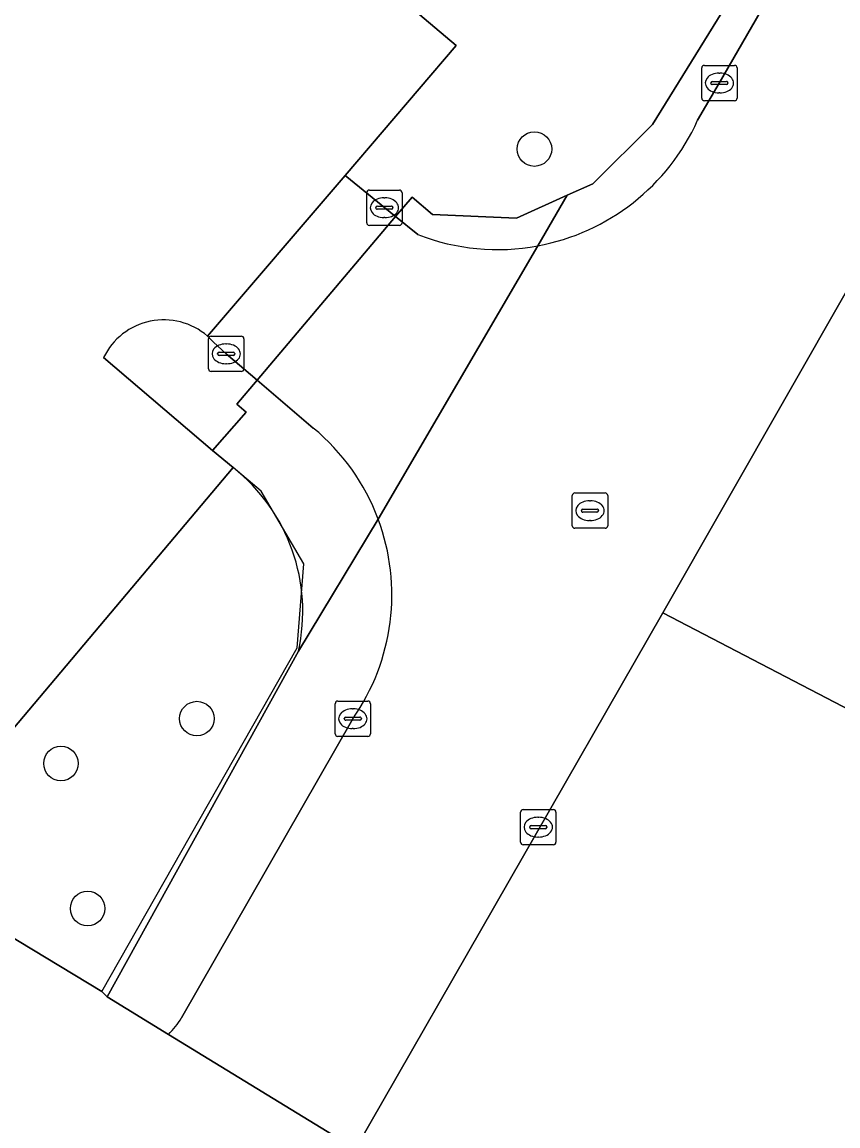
# Model space of a CAD drawing. Extents: x 156412 to 157779, y 382335 to 383768.
# Drawn here: x 157349.85 to 157372.92, y 382640.97 to 382672.19 of the extents above; entities that cross this region are included whole.
import ezdxf

# ---------------------------------------------------------------- set-up
doc = ezdxf.new("R2010")
doc.units = 0
for name, color, linetype in [('IMGEO_Berm_groen', 7, 'Continuous'), ('IMGEO_Boom', 7, 'Continuous'), ('IMGEO_Erf', 7, 'Continuous'), ('IMGEO_Groenvoorziening', 7, 'Continuous'), ('IMGEO_Haag', 7, 'Continuous'), ('IMGEO_Hek', 7, 'Continuous'), ('IMGEO_Kolk', 7, 'Continuous'), ('IMGEO_Rijbaan_lokaal_gesloten', 7, 'Continuous'), ('IMGEO_Rijbaan_lokaal_open', 7, 'Continuous'), ('IMGEO_Rioolput', 7, 'Continuous'), ('IMGEO_Voetpad_open', 7, 'Continuous')]:
    doc.layers.add(name, color=color, linetype=linetype)

msp = doc.modelspace()

# ---------------------------------------------------------------- linework, layer by layer
at = {"layer": 'IMGEO_Berm_groen'}
for points in [[(157396.305, 382640.74), (157396.255, 382640.767), (157396.205, 382640.793), (157367.964, 382655.481), (157359.275, 382640.327), (157353.987, 382643.561), (157352.251, 382644.622), (157352.104, 382644.777), (157324.886, 382661.236), (157324.823, 382661.274), (157312.793, 382671.421), (157303.073, 382679.648), (157299.709, 382685.284), (157297.721, 382690.716), (157294.2, 382709.269), (157294.086, 382711.624), (157294.376, 382713.781), (157295.116, 382716.549), (157295.696, 382718.191), (157296.275, 382719.865), (157293.68, 382714.447)], [(157368.95, 382669.415), (157369.563, 382670.468), (157370.996, 382672.975), (157370.245, 382673.459), (157367.669, 382669.296), (157365.983, 382667.622), (157365.263, 382667.296), (157364.427, 382665.864)], [(157365.263, 382667.296), (157363.826, 382666.646), (157361.45, 382666.755), (157360.876, 382667.243), (157360.411, 382666.694), (157361.039, 382666.183)], [(157364.427, 382665.864), (157365.263, 382667.296)]]:
    msp.add_lwpolyline(points, dxfattribs=at)
for centre, radius, start, end in [((157363.294, 382671.964), 6.204, 280.5256, 335.7452), ((157363.291, 382671.947), 6.188, 248.6616, 280.5807)]:
    msp.add_arc(centre, radius, start, end, dxfattribs=at)
at = {"layer": 'IMGEO_Boom'}
for centre in [(157364.334, 382668.602), (157354.792, 382652.494), (157350.948, 382651.225), (157351.702, 382647.122)]:
    msp.add_circle(centre, 0.489, dxfattribs=at)
at = {"layer": 'IMGEO_Erf'}
for points in [[(157355.088, 382663.312), (157358.983, 382667.857), (157362.118, 382671.535), (157360.615, 382672.804), (157361.442, 382673.786), (157364.925, 382677.918), (157379.763, 382695.522), (157380.245, 382696.093), (157381.75, 382698.713), (157381.685, 382698.763), (157415.079, 382738.399), (157415.309, 382738.197), (157415.393, 382738.296), (157415.274, 382738.408), (157419.068, 382742.612), (157419.234, 382742.783), (157419.031, 382742.962), (157427.248, 382752.265), (157427.371, 382752.156), (157427.729, 382752.571)], [(157347.01, 382649.155), (157355.817, 382659.592), (157355.235, 382660.081), (157352.153, 382662.705)]]:
    msp.add_lwpolyline(points, dxfattribs=at)
msp.add_arc((157353.853, 382661.884), 1.888, 49.1382, 154.2315, dxfattribs=at)
at = {"layer": 'IMGEO_Groenvoorziening'}
msp.add_lwpolyline([(157362.118, 382671.535), (157358.983, 382667.857), (157360.411, 382666.694), (157360.876, 382667.243), (157361.45, 382666.755), (157363.826, 382666.646), (157365.263, 382667.296), (157365.983, 382667.622), (157367.669, 382669.296), (157370.245, 382673.459), (157364.925, 382677.918), (157361.442, 382673.786), (157360.615, 382672.804)], close=True, dxfattribs=at)
msp.add_lwpolyline([(157355.817, 382659.592), (157347.01, 382649.155), (157338.788, 382656.216), (157337.166, 382654.288), (157327.286, 382662.565), (157328.87, 382664.419), (157328.101, 382665.059), (157324.886, 382661.236), (157352.104, 382644.777), (157352.251, 382644.622), (157357.662, 382654.398)], dxfattribs=at)
msp.add_arc((157352.591, 382655.521), 5.194, 347.5094, 51.6025, dxfattribs=at)
at = {"layer": 'IMGEO_Haag'}
msp.add_lwpolyline([(157355.817, 382659.592), (157347.01, 382649.155), (157338.788, 382656.216), (157337.166, 382654.288), (157327.286, 382662.565), (157328.87, 382664.419), (157328.101, 382665.059), (157325.002, 382661.374), (157312.925, 382671.582), (157312.793, 382671.421), (157324.823, 382661.274), (157352.104, 382644.777), (157352.251, 382644.622), (157357.662, 382654.398)], dxfattribs=at)
msp.add_arc((157352.591, 382655.521), 5.194, 347.5094, 51.6025, dxfattribs=at)
at = {"layer": 'IMGEO_Hek'}
for points in [[(157365.263, 382667.296), (157365.983, 382667.622), (157367.669, 382669.296), (157370.245, 382673.459)], [(157312.793, 382671.421), (157324.823, 382661.274), (157352.104, 382644.777)], [(157360.411, 382666.694), (157360.876, 382667.243), (157361.45, 382666.755), (157363.826, 382666.646), (157365.263, 382667.296)], [(157356.494, 382662.063), (157360.411, 382666.694)], [(157355.235, 382660.081), (157356.181, 382661.163), (157355.919, 382661.384), (157356.494, 382662.063)], [(157355.817, 382659.592), (157355.235, 382660.081)], [(157352.104, 382644.777), (157357.627, 382654.494), (157357.814, 382656.871), (157356.604, 382658.931), (157355.817, 382659.592)]]:
    msp.add_lwpolyline(points, dxfattribs=at)
at = {"layer": 'IMGEO_Kolk'}
for p, q in [((157369.065, 382670.043), (157369.065, 382670.895)), ((157369.14, 382670.969), (157369.992, 382670.969)), ((157370.066, 382670.895), (157370.066, 382670.043)), ((157369.324, 382670.463), (157369.324, 382670.475)), ((157369.367, 382670.512), (157369.765, 382670.512)), ((157369.553, 382670.749), (157369.578, 382670.749)), ((157369.808, 382670.475), (157369.808, 382670.463)), ((157369.762, 382670.426), (157369.364, 382670.426)), ((157369.576, 382670.189), (157369.551, 382670.189)), ((157369.992, 382669.969), (157369.14, 382669.969)), ((157359.592, 382666.516), (157359.592, 382667.368)), ((157359.667, 382667.442), (157360.519, 382667.442)), ((157360.593, 382667.368), (157360.593, 382666.516)), ((157360.08, 382667.222), (157360.105, 382667.222)), ((157359.851, 382666.936), (157359.851, 382666.948)), ((157360.289, 382666.899), (157359.891, 382666.899)), ((157359.894, 382666.985), (157360.292, 382666.985)), ((157360.335, 382666.948), (157360.335, 382666.936)), ((157360.519, 382666.442), (157359.667, 382666.442)), ((157360.103, 382666.662), (157360.078, 382666.662)), ((157355.194, 382663.31), (157356.046, 382663.31)), ((157355.119, 382662.384), (157355.119, 382663.236)), ((157355.607, 382663.09), (157355.632, 382663.09)), ((157356.12, 382663.236), (157356.12, 382662.384)), ((157355.378, 382662.804), (157355.378, 382662.816)), ((157355.816, 382662.767), (157355.418, 382662.767)), ((157355.421, 382662.853), (157355.819, 382662.853)), ((157355.862, 382662.816), (157355.862, 382662.804)), ((157355.63, 382662.53), (157355.605, 382662.53)), ((157356.046, 382662.31), (157355.194, 382662.31)), ((157358.774, 382652.99), (157359.626, 382652.99)), ((157358.699, 382652.064), (157358.699, 382652.916)), ((157359.187, 382652.77), (157359.212, 382652.77)), ((157359.7, 382652.916), (157359.7, 382652.064)), ((157358.958, 382652.484), (157358.958, 382652.496)), ((157359.396, 382652.447), (157358.998, 382652.447)), ((157359.001, 382652.533), (157359.399, 382652.533)), ((157359.442, 382652.496), (157359.442, 382652.484)), ((157359.21, 382652.21), (157359.185, 382652.21)), ((157359.626, 382651.99), (157358.774, 382651.99)), ((157364.018, 382649.924), (157364.87, 382649.924)), ((157363.943, 382648.998), (157363.943, 382649.85)), ((157364.431, 382649.704), (157364.456, 382649.704)), ((157364.944, 382649.85), (157364.944, 382648.998)), ((157364.202, 382649.418), (157364.202, 382649.43)), ((157364.64, 382649.381), (157364.242, 382649.381)), ((157364.245, 382649.467), (157364.643, 382649.467)), ((157364.686, 382649.43), (157364.686, 382649.418)), ((157364.454, 382649.144), (157364.429, 382649.144)), ((157364.87, 382648.924), (157364.018, 382648.924))]:
    msp.add_line(p, q, dxfattribs=at)
for points in [[(157369.065, 382670.043), (157369.065, 382670.895)], [(157369.14, 382670.969), (157369.992, 382670.969)], [(157370.066, 382670.895), (157370.066, 382670.043)], [(157369.992, 382669.969), (157369.14, 382669.969)], [(157359.592, 382666.516), (157359.592, 382667.368)], [(157359.667, 382667.442), (157360.519, 382667.442)], [(157360.593, 382667.368), (157360.593, 382666.516)], [(157360.519, 382666.442), (157359.667, 382666.442)], [(157355.194, 382663.31), (157356.046, 382663.31)], [(157355.119, 382662.384), (157355.119, 382663.236)], [(157356.12, 382663.236), (157356.12, 382662.384)], [(157356.046, 382662.31), (157355.194, 382662.31)], [(157358.774, 382652.99), (157359.626, 382652.99)], [(157358.699, 382652.064), (157358.699, 382652.916)], [(157359.7, 382652.916), (157359.7, 382652.064)], [(157359.626, 382651.99), (157358.774, 382651.99)], [(157364.018, 382649.924), (157364.87, 382649.924)], [(157363.943, 382648.998), (157363.943, 382649.85)], [(157364.944, 382649.85), (157364.944, 382648.998)], [(157364.87, 382648.924), (157364.018, 382648.924)]]:
    msp.add_lwpolyline(points, dxfattribs=at)
for centre, radius, start, end in [((157369.142, 382670.893), 0.0765, 91.552, 178.448), ((157369.142, 382670.893), 0.0765, 91.552, 178.448), ((157369.99, 382670.893), 0.0765, 1.552, 88.448), ((157369.99, 382670.893), 0.0765, 1.552, 88.448), ((157369.364, 382670.472), 0.0403, 85.8775, 175.7526), ((157369.769, 382670.474), 0.0386, 1.7309, 96.639), ((157369.361, 382670.462), 0.0366, 178.938, 274.7102), ((157369.765, 382670.469), 0.043, 264.8664, 352.4533), ((157369.142, 382670.045), 0.0765, 181.552, 268.448), ((157369.142, 382670.045), 0.0765, 181.552, 268.448), ((157369.99, 382670.045), 0.0765, 271.552, 358.448), ((157369.99, 382670.045), 0.0765, 271.552, 358.448), ((157359.669, 382667.366), 0.0765, 91.552, 178.448), ((157359.669, 382667.366), 0.0765, 91.552, 178.448), ((157360.517, 382667.366), 0.0765, 1.552, 88.448), ((157360.517, 382667.366), 0.0765, 1.552, 88.448), ((157359.891, 382666.945), 0.0403, 85.8775, 175.7526), ((157359.888, 382666.935), 0.0366, 178.938, 274.7102), ((157360.292, 382666.942), 0.043, 264.8664, 352.4533), ((157360.296, 382666.947), 0.0386, 1.7309, 96.639), ((157359.669, 382666.518), 0.0765, 181.552, 268.448), ((157359.669, 382666.518), 0.0765, 181.552, 268.448), ((157360.517, 382666.518), 0.0765, 271.552, 358.448), ((157360.517, 382666.518), 0.0765, 271.552, 358.448), ((157355.196, 382663.234), 0.0765, 91.552, 178.448), ((157355.196, 382663.234), 0.0765, 91.552, 178.448), ((157356.044, 382663.234), 0.0765, 1.552, 88.448), ((157356.044, 382663.234), 0.0765, 1.552, 88.448), ((157355.418, 382662.813), 0.0403, 85.8775, 175.7526), ((157355.415, 382662.803), 0.0366, 178.938, 274.7102), ((157355.819, 382662.81), 0.043, 264.8664, 352.4533), ((157355.823, 382662.815), 0.0386, 1.7309, 96.639), ((157355.196, 382662.386), 0.0765, 181.552, 268.448), ((157355.196, 382662.386), 0.0765, 181.552, 268.448), ((157356.044, 382662.386), 0.0765, 271.552, 358.448), ((157356.044, 382662.386), 0.0765, 271.552, 358.448), ((157358.776, 382652.914), 0.0765, 91.552, 178.448), ((157358.776, 382652.914), 0.0765, 91.552, 178.448), ((157359.624, 382652.914), 0.0765, 1.552, 88.448), ((157359.624, 382652.914), 0.0765, 1.552, 88.448), ((157358.998, 382652.493), 0.0403, 85.8775, 175.7526), ((157358.995, 382652.483), 0.0366, 178.938, 274.7102), ((157359.399, 382652.49), 0.043, 264.8664, 352.4533), ((157359.403, 382652.495), 0.0386, 1.7309, 96.639), ((157358.776, 382652.066), 0.0765, 181.552, 268.448), ((157358.776, 382652.066), 0.0765, 181.552, 268.448), ((157359.624, 382652.066), 0.0765, 271.552, 358.448), ((157359.624, 382652.066), 0.0765, 271.552, 358.448), ((157364.02, 382649.848), 0.0765, 91.552, 178.448), ((157364.02, 382649.848), 0.0765, 91.552, 178.448), ((157364.868, 382649.848), 0.0765, 1.552, 88.448), ((157364.868, 382649.848), 0.0765, 1.552, 88.448), ((157364.242, 382649.427), 0.0403, 85.8775, 175.7526), ((157364.239, 382649.417), 0.0366, 178.938, 274.7102), ((157364.643, 382649.424), 0.043, 264.8664, 352.4533), ((157364.647, 382649.429), 0.0386, 1.7309, 96.639), ((157364.02, 382649), 0.0765, 181.552, 268.448), ((157364.02, 382649), 0.0765, 181.552, 268.448), ((157364.868, 382649), 0.0765, 271.552, 358.448), ((157364.868, 382649), 0.0765, 271.552, 358.448)]:
    msp.add_arc(centre, radius, start, end, dxfattribs=at)
for centre, major_axis, ratio, start_param, end_param in [((157369.552, 382670.469), (-0.387, 0.002), 0.722429, 4.712389, 7.853982), ((157369.577, 382670.469), (-0.39, 0.002), 0.717154, 1.570796, 4.712389), ((157360.079, 382666.942), (-0.387, 0.002), 0.722429, 4.712389, 7.853982), ((157360.104, 382666.942), (-0.39, 0.002), 0.717154, 1.570796, 4.712389), ((157355.606, 382662.81), (-0.387, 0.002), 0.722429, 4.712389, 7.853982), ((157355.631, 382662.81), (-0.39, 0.002), 0.717154, 1.570796, 4.712389), ((157359.186, 382652.49), (-0.387, 0.002), 0.722429, 4.712389, 7.853982), ((157359.211, 382652.49), (-0.39, 0.002), 0.717154, 1.570796, 4.712389), ((157364.43, 382649.424), (-0.387, 0.002), 0.722429, 4.712389, 7.853982), ((157364.455, 382649.424), (-0.39, 0.002), 0.717154, 1.570796, 4.712389)]:
    msp.add_ellipse(centre, major_axis=major_axis, ratio=ratio, start_param=start_param, end_param=end_param, dxfattribs=at)
at = {"layer": 'IMGEO_Rijbaan_lokaal_gesloten'}
msp.add_lwpolyline([(157360.411, 382666.694), (157358.983, 382667.857), (157355.088, 382663.312), (157355.263, 382663.138), (157355.616, 382662.811), (157356.494, 382662.063)], close=True, dxfattribs=at)
for points in [[(157374.977, 382667.772), (157367.964, 382655.481), (157396.205, 382640.793), (157396.255, 382640.767), (157396.305, 382640.74), (157405.581, 382635.854)], [(157361.039, 382666.183), (157360.411, 382666.694), (157356.494, 382662.063), (157358.082, 382660.711)], [(157359.918, 382658.136), (157364.427, 382665.864)]]:
    msp.add_lwpolyline(points, dxfattribs=at)
for centre, radius, start, end in [((157363.291, 382671.947), 6.188, 248.6616, 280.5807), ((157354.2, 382656.001), 6.104, 20.4751, 50.5033)]:
    msp.add_arc(centre, radius, start, end, dxfattribs=at)
at = {"layer": 'IMGEO_Rijbaan_lokaal_open'}
for points in [[(157421.984, 382740.319), (157419.068, 382742.612), (157415.274, 382738.408), (157415.393, 382738.296), (157415.309, 382738.197), (157415.531, 382738.004), (157415.71, 382737.849), (157415.383, 382732.827), (157414.738, 382732.067), (157411.467, 382728.275), (157409.294, 382725.838), (157397.068, 382711.533), (157384.724, 382697.042), (157383.836, 382695.433), (157382.888, 382693.776), (157370.996, 382672.975), (157369.563, 382670.468), (157368.95, 382669.415)], [(157367.964, 382655.481), (157374.977, 382667.772), (157375.032, 382667.872), (157375.089, 382667.972), (157375.147, 382668.07), (157377.029, 382671.342), (157383.116, 382681.93), (157387.99, 382690.407)], [(157364.427, 382665.864), (157359.918, 382658.136)], [(157353.987, 382643.561), (157359.275, 382640.327), (157367.964, 382655.481)], [(157359.197, 382652.49), (157354.356, 382644.028)]]:
    msp.add_lwpolyline(points, dxfattribs=at)
for centre, radius, start, end in [((157363.294, 382671.964), 6.204, 280.5256, 335.7452), ((157354.193, 382655.998), 6.111, 324.9659, 20.4794), ((157352.147, 382645.394), 2.598, 315.1079, 328.2641)]:
    msp.add_arc(centre, radius, start, end, dxfattribs=at)
at = {"layer": 'IMGEO_Rioolput'}
for p, q in [((157365.405, 382657.95), (157365.405, 382658.802)), ((157365.48, 382658.876), (157366.332, 382658.876)), ((157365.893, 382658.656), (157365.918, 382658.656)), ((157366.406, 382658.802), (157366.406, 382657.95)), ((157365.664, 382658.37), (157365.664, 382658.382)), ((157366.102, 382658.333), (157365.704, 382658.333)), ((157365.707, 382658.419), (157366.105, 382658.419)), ((157366.148, 382658.382), (157366.148, 382658.37)), ((157365.916, 382658.096), (157365.891, 382658.096)), ((157366.332, 382657.876), (157365.48, 382657.876))]:
    msp.add_line(p, q, dxfattribs=at)
for points in [[(157365.405, 382657.95), (157365.405, 382658.802)], [(157365.48, 382658.876), (157366.332, 382658.876)], [(157366.406, 382658.802), (157366.406, 382657.95)], [(157366.332, 382657.876), (157365.48, 382657.876)]]:
    msp.add_lwpolyline(points, dxfattribs=at)
for centre, radius, start, end in [((157365.482, 382658.8), 0.0765, 91.552, 178.448), ((157365.482, 382658.8), 0.0765, 91.552, 178.448), ((157366.33, 382658.8), 0.0765, 1.552, 88.448), ((157366.33, 382658.8), 0.0765, 1.552, 88.448), ((157365.704, 382658.379), 0.0403, 85.8775, 175.7526), ((157365.701, 382658.369), 0.0366, 178.938, 274.7102), ((157366.105, 382658.376), 0.043, 264.8664, 352.4533), ((157366.109, 382658.381), 0.0386, 1.7309, 96.639), ((157365.482, 382657.952), 0.0765, 181.552, 268.448), ((157365.482, 382657.952), 0.0765, 181.552, 268.448), ((157366.33, 382657.952), 0.0765, 271.552, 358.448), ((157366.33, 382657.952), 0.0765, 271.552, 358.448)]:
    msp.add_arc(centre, radius, start, end, dxfattribs=at)
for centre, major_axis, ratio, start_param, end_param in [((157365.892, 382658.376), (-0.387, 0.002), 0.722429, 4.712389, 7.853982), ((157365.917, 382658.376), (-0.39, 0.002), 0.717154, 1.570796, 4.712389)]:
    msp.add_ellipse(centre, major_axis=major_axis, ratio=ratio, start_param=start_param, end_param=end_param, dxfattribs=at)
at = {"layer": 'IMGEO_Voetpad_open'}
for points in [[(157352.153, 382662.705), (157355.235, 382660.081), (157356.181, 382661.163), (157355.919, 382661.384), (157356.494, 382662.063), (157355.616, 382662.811), (157355.263, 382663.138), (157355.088, 382663.312)], [(157358.082, 382660.711), (157356.494, 382662.063), (157355.919, 382661.384), (157356.181, 382661.163), (157355.235, 382660.081), (157355.817, 382659.592)], [(157359.918, 382658.136), (157357.662, 382654.398), (157352.251, 382644.622), (157353.987, 382643.561)], [(157357.662, 382654.398), (157359.918, 382658.136)], [(157354.356, 382644.028), (157359.197, 382652.49)]]:
    msp.add_lwpolyline(points, dxfattribs=at)
for centre, radius, start, end in [((157353.853, 382661.884), 1.888, 49.1382, 154.2315), ((157354.2, 382656.001), 6.104, 20.4751, 50.5033), ((157352.591, 382655.521), 5.194, 347.5094, 51.6025), ((157354.193, 382655.998), 6.111, 324.9659, 20.4794), ((157352.147, 382645.394), 2.598, 315.1079, 328.2641)]:
    msp.add_arc(centre, radius, start, end, dxfattribs=at)

doc.saveas('drawing.dxf')
